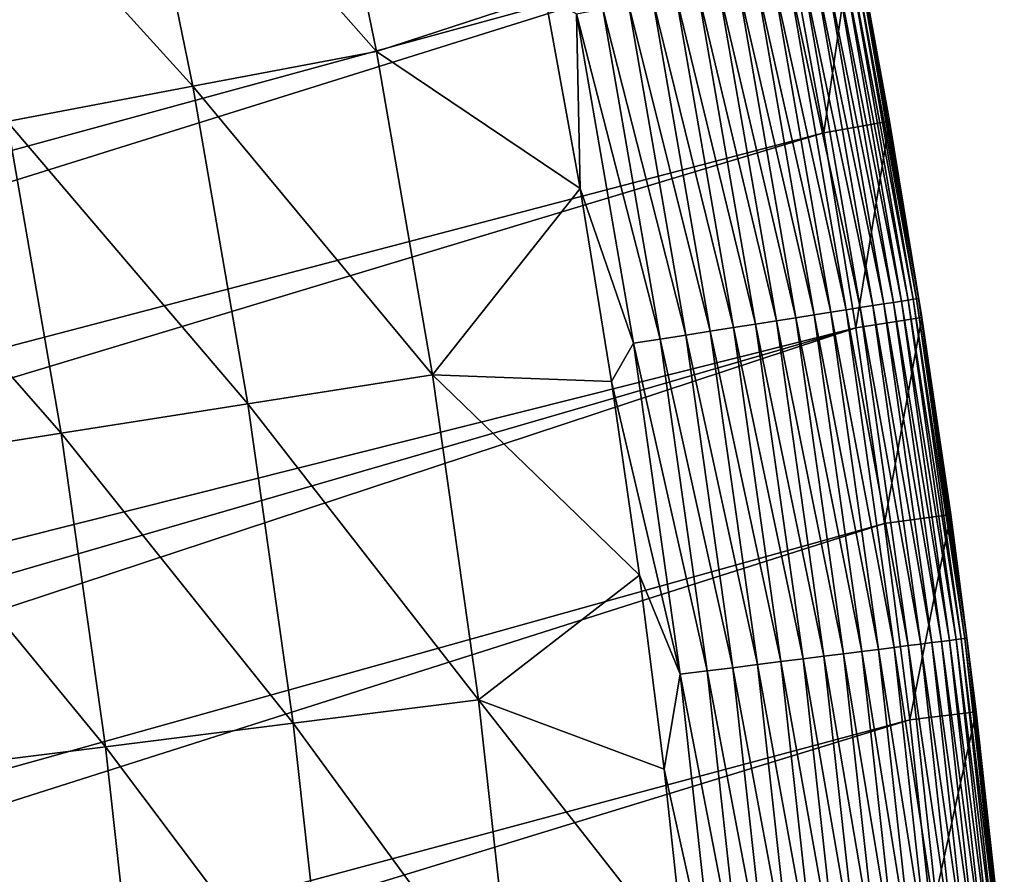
# Model space of a CAD drawing. Header units: millimetres. Extents: x -50 to 50, y -50 to 50.
# Tile 451 of 562: x 45.4 to 49.8, y 5.2 to 9. Entities that reach past the tile are written whole.
import ezdxf

# ---------------------------------------------------------------- set-up
doc = ezdxf.new("R2010")
doc.units = ezdxf.units.MM
doc.header["$LTSCALE"] = 65.185185
for name, color, linetype in [('37', 7, 'CONTINUOUS'), ('38', 7, 'CONTINUOUS'), ('39', 7, 'CONTINUOUS'), ('41', 7, 'CONTINUOUS'), ('43', 7, 'CONTINUOUS')]:
    doc.layers.add(name, color=color, linetype=linetype)

msp = doc.modelspace()

# ---------------------------------------------------------------- linework, layer by layer
at = {"layer": '37', "color": 15, "linetype": 'Continuous', "true_color": 0xaf503c}
for points in [[(46.6608, 10.3224, -0.4273), (46.9565, 8.8805, -0.4273), (45.8422, 10.1414, -1.106), (46.6608, 10.3224, -0.4273)], [(46.6608, 10.3224, -0.4273), (47.7125, 9.1285, 0.23), (46.9565, 8.8805, -0.4273), (46.6608, 10.3224, -0.4273)], [(45.8422, 10.1414, -1.106), (46.1327, 8.7248, -1.106), (45.0142, 9.9583, -1.7726), (45.8422, 10.1414, -1.106)], [(45.8422, 10.1414, -1.106), (46.9565, 8.8805, -0.4273), (46.1327, 8.7248, -1.106), (45.8422, 10.1414, -1.106)], [(45.0142, 9.9583, -1.7726), (46.1327, 8.7248, -1.106), (45.2994, 8.5673, -1.7726), (45.0142, 9.9583, -1.7726)], [(47.7125, 9.1285, 0.23), (47.8695, 8.2656, 0.23), (46.9565, 8.8805, -0.4273), (47.7125, 9.1285, 0.23)], [(46.9565, 8.8805, -0.4273), (47.2076, 7.4302, -0.4273), (46.1327, 8.7248, -1.106), (46.9565, 8.8805, -0.4273)], [(46.9565, 8.8805, -0.4273), (47.8695, 8.2656, 0.23), (47.2076, 7.4302, -0.4273), (46.9565, 8.8805, -0.4273)], [(46.1327, 8.7248, -1.106), (46.3794, 7.2999, -1.106), (45.2994, 8.5673, -1.7726), (46.1327, 8.7248, -1.106)], [(46.1327, 8.7248, -1.106), (47.2076, 7.4302, -0.4273), (46.3794, 7.2999, -1.106), (46.1327, 8.7248, -1.106)], [(45.2994, 8.5673, -1.7726), (45.5417, 7.1681, -1.7726), (44.4568, 8.408, -2.4271), (45.2994, 8.5673, -1.7726)], [(45.2994, 8.5673, -1.7726), (46.3794, 7.2999, -1.106), (45.5417, 7.1681, -1.7726), (45.2994, 8.5673, -1.7726)], [(44.4568, 8.408, -2.4271), (45.5417, 7.1681, -1.7726), (44.6946, 7.0348, -2.4271), (44.4568, 8.408, -2.4271)], [(47.8695, 8.2656, 0.23), (48.0109, 7.3999, 0.23), (47.2076, 7.4302, -0.4273), (47.8695, 8.2656, 0.23)], [(47.2076, 7.4302, -0.4273), (47.414, 5.9729, -0.4273), (46.3794, 7.2999, -1.106), (47.2076, 7.4302, -0.4273)], [(48.0109, 7.3999, 0.23), (48.1366, 6.5319, 0.23), (47.2076, 7.4302, -0.4273), (48.0109, 7.3999, 0.23)], [(47.2076, 7.4302, -0.4273), (48.1366, 6.5319, 0.23), (47.414, 5.9729, -0.4273), (47.2076, 7.4302, -0.4273)], [(46.3794, 7.2999, -1.106), (46.5821, 5.8681, -1.106), (45.5417, 7.1681, -1.7726), (46.3794, 7.2999, -1.106)], [(46.3794, 7.2999, -1.106), (47.414, 5.9729, -0.4273), (46.5821, 5.8681, -1.106), (46.3794, 7.2999, -1.106)], [(45.5417, 7.1681, -1.7726), (45.7407, 5.7622, -1.7726), (44.6946, 7.0348, -2.4271), (45.5417, 7.1681, -1.7726)], [(45.5417, 7.1681, -1.7726), (46.5821, 5.8681, -1.106), (45.7407, 5.7622, -1.7726), (45.5417, 7.1681, -1.7726)], [(44.6946, 7.0348, -2.4271), (45.7407, 5.7622, -1.7726), (44.8899, 5.6551, -2.4271), (44.6946, 7.0348, -2.4271)], [(48.1366, 6.5319, 0.23), (48.2467, 5.6617, 0.23), (47.414, 5.9729, -0.4273), (48.1366, 6.5319, 0.23)], [(47.414, 5.9729, -0.4273), (47.5753, 4.5098, -0.4273), (46.5821, 5.8681, -1.106), (47.414, 5.9729, -0.4273)], [(48.2467, 5.6617, 0.23), (48.341, 4.7897, 0.23), (47.414, 5.9729, -0.4273), (48.2467, 5.6617, 0.23)], [(47.414, 5.9729, -0.4273), (48.341, 4.7897, 0.23), (47.5753, 4.5098, -0.4273), (47.414, 5.9729, -0.4273)], [(46.5821, 5.8681, -1.106), (46.7407, 4.4308, -1.106), (45.7407, 5.7622, -1.7726), (46.5821, 5.8681, -1.106)], [(46.5821, 5.8681, -1.106), (47.5753, 4.5098, -0.4273), (46.7407, 4.4308, -1.106), (46.5821, 5.8681, -1.106)], [(45.7407, 5.7622, -1.7726), (45.8964, 4.3508, -1.7726), (44.8899, 5.6551, -2.4271), (45.7407, 5.7622, -1.7726)], [(45.7407, 5.7622, -1.7726), (46.7407, 4.4308, -1.106), (45.8964, 4.3508, -1.7726), (45.7407, 5.7622, -1.7726)], [(44.8899, 5.6551, -2.4271), (45.8964, 4.3508, -1.7726), (45.0427, 4.2699, -2.4271), (44.8899, 5.6551, -2.4271)]]:
    msp.add_3dface(points, dxfattribs=at)
at = {"layer": '38', "color": 15, "linetype": 'Continuous', "true_color": 0xaf503c}
for points in [[(49.0976, 9.4456, 3.33), (49.2583, 8.5677, 4.2), (49.2583, 8.5677, 3.33), (49.0976, 9.4456, 3.33)], [(49.0976, 9.4456, 4.2), (49.2583, 8.5677, 4.2), (49.0976, 9.4456, 3.33), (49.0976, 9.4456, 4.2)], [(49.2583, 8.5677, 3.33), (49.4034, 7.6871, 4.2), (49.4034, 7.6871, 3.33), (49.2583, 8.5677, 3.33)], [(49.2583, 8.5677, 4.2), (49.4034, 7.6871, 4.2), (49.2583, 8.5677, 3.33), (49.2583, 8.5677, 4.2)], [(49.4034, 7.6871, 3.33), (49.5327, 6.804, 4.2), (49.5327, 6.804, 3.33), (49.4034, 7.6871, 3.33)], [(49.4034, 7.6871, 4.2), (49.5327, 6.804, 4.2), (49.4034, 7.6871, 3.33), (49.4034, 7.6871, 4.2)], [(49.5327, 6.804, 4.2), (49.6462, 5.9188, 4.2), (49.5327, 6.804, 3.33), (49.5327, 6.804, 4.2)], [(49.5327, 6.804, 3.33), (49.6462, 5.9188, 4.2), (49.6462, 5.9188, 3.33), (49.5327, 6.804, 3.33)], [(49.6462, 5.9188, 3.33), (49.7439, 5.0317, 4.2), (49.7439, 5.0317, 3.33), (49.6462, 5.9188, 3.33)], [(49.6462, 5.9188, 4.2), (49.7439, 5.0317, 4.2), (49.6462, 5.9188, 3.33), (49.6462, 5.9188, 4.2)]]:
    msp.add_3dface(points, dxfattribs=at)
at = {"layer": '39', "color": 15, "linetype": 'Continuous', "true_color": 0xaf503c}
for points in [[(38.8815, 8.8124, 4.5), (48.2306, 11.9878, 4.5), (38.9877, 8.8487, 4.5), (38.8815, 8.8124, 4.5)], [(48.4369, 11.125, 4.5), (48.2306, 11.9878, 4.5), (38.8815, 8.8124, 4.5), (48.4369, 11.125, 4.5)], [(38.9877, 8.8487, 4.5), (48.2306, 11.9878, 4.5), (39.0919, 8.8902, 4.5), (38.9877, 8.8487, 4.5)], [(39.0919, 8.8902, 4.5), (48.2306, 11.9878, 4.5), (39.1939, 8.9368, 4.5), (39.0919, 8.8902, 4.5)], [(39.1939, 8.9368, 4.5), (48.2306, 11.9878, 4.5), (39.2935, 8.9885, 4.5), (39.1939, 8.9368, 4.5)], [(39.2935, 8.9885, 4.5), (48.2306, 11.9878, 4.5), (39.3904, 9.0451, 4.5), (39.2935, 8.9885, 4.5)], [(30.4463, 5.8221, 4.5), (48.4369, 11.125, 4.5), (38.8815, 8.8124, 4.5), (30.4463, 5.8221, 4.5)], [(30.57, 5.1324, 4.5), (48.4369, 11.125, 4.5), (30.4463, 5.8221, 4.5), (30.57, 5.1324, 4.5)], [(48.6277, 10.2586, 4.5), (48.4369, 11.125, 4.5), (30.57, 5.1324, 4.5), (48.6277, 10.2586, 4.5)], [(30.6781, 4.4402, 4.5), (48.6277, 10.2586, 4.5), (30.57, 5.1324, 4.5), (30.6781, 4.4402, 4.5)], [(48.803, 9.389, 4.5), (48.6277, 10.2586, 4.5), (30.6781, 4.4402, 4.5), (48.803, 9.389, 4.5)], [(30.7706, 3.7457, 4.5), (48.803, 9.389, 4.5), (30.6781, 4.4402, 4.5), (30.7706, 3.7457, 4.5)], [(48.9628, 8.5163, 4.5), (48.803, 9.389, 4.5), (30.7706, 3.7457, 4.5), (48.9628, 8.5163, 4.5)], [(30.8473, 3.0493, 4.5), (48.9628, 8.5163, 4.5), (30.7706, 3.7457, 4.5), (30.8473, 3.0493, 4.5)], [(49.1069, 7.641, 4.5), (48.9628, 8.5163, 4.5), (30.8473, 3.0493, 4.5), (49.1069, 7.641, 4.5)], [(30.9083, 2.3513, 4.5), (49.1069, 7.641, 4.5), (30.8473, 3.0493, 4.5), (30.9083, 2.3513, 4.5)], [(30.9535, 1.6522, 4.5), (49.1069, 7.641, 4.5), (30.9083, 2.3513, 4.5), (30.9535, 1.6522, 4.5)], [(49.2355, 6.7632, 4.5), (49.1069, 7.641, 4.5), (30.9535, 1.6522, 4.5), (49.2355, 6.7632, 4.5)], [(30.9829, 0.9522, 4.5), (49.2355, 6.7632, 4.5), (30.9535, 1.6522, 4.5), (30.9829, 0.9522, 4.5)], [(49.3483, 5.8833, 4.5), (49.2355, 6.7632, 4.5), (30.9829, 0.9522, 4.5), (49.3483, 5.8833, 4.5)], [(30.9964, 0.2516, 4.5), (49.3483, 5.8833, 4.5), (30.9829, 0.9522, 4.5), (30.9964, 0.2516, 4.5)], [(49.4454, 5.0015, 4.5), (49.3483, 5.8833, 4.5), (30.9964, 0.2516, 4.5), (49.4454, 5.0015, 4.5)]]:
    msp.add_3dface(points, dxfattribs=at)
at = {"layer": '41', "color": 15, "linetype": 'Continuous', "true_color": 0xaf503c}
for points in [[(49.0976, 9.4456, 3.33), (49.2583, 8.5677, 3.33), (49.1254, 9.2906, 3.1623), (49.0976, 9.4456, 3.33)], [(49.3118, 7.7613, 2.496), (49.0134, 9.2694, 2.3321), (49.0495, 9.2762, 2.496), (49.3118, 7.7613, 2.496)], [(49.3412, 7.7659, 2.6612), (49.0495, 9.2762, 2.496), (49.0787, 9.2818, 2.6612), (49.3412, 7.7659, 2.6612)], [(49.3118, 7.7613, 2.496), (49.0495, 9.2762, 2.496), (49.3412, 7.7659, 2.6612), (49.3118, 7.7613, 2.496)], [(49.3638, 7.7695, 2.8275), (49.0787, 9.2818, 2.6612), (49.1012, 9.286, 2.8275), (49.3638, 7.7695, 2.8275)], [(49.3412, 7.7659, 2.6612), (49.0787, 9.2818, 2.6612), (49.3638, 7.7695, 2.8275), (49.3412, 7.7659, 2.6612)], [(49.3794, 7.7719, 2.9946), (49.1012, 9.286, 2.8275), (49.1167, 9.289, 2.9946), (49.3794, 7.7719, 2.9946)], [(49.3638, 7.7695, 2.8275), (49.1012, 9.286, 2.8275), (49.3794, 7.7719, 2.9946), (49.3638, 7.7695, 2.8275)], [(49.3881, 7.7733, 3.1623), (49.1167, 9.289, 2.9946), (49.1254, 9.2906, 3.1623), (49.3881, 7.7733, 3.1623)], [(49.3794, 7.7719, 2.9946), (49.1167, 9.289, 2.9946), (49.3881, 7.7733, 3.1623), (49.3794, 7.7719, 2.9946)], [(49.2583, 8.5677, 3.33), (49.3881, 7.7733, 3.1623), (49.1254, 9.2906, 3.1623), (49.2583, 8.5677, 3.33)], [(49.1267, 7.7322, 1.8519), (48.8029, 9.2296, 1.6965), (48.8653, 9.2414, 1.8519), (49.1267, 7.7322, 1.8519)], [(49.1829, 7.741, 2.0098), (48.8653, 9.2414, 1.8519), (48.9213, 9.252, 2.0098), (49.1829, 7.741, 2.0098)], [(49.1267, 7.7322, 1.8519), (48.8653, 9.2414, 1.8519), (49.1829, 7.741, 2.0098), (49.1267, 7.7322, 1.8519)], [(49.2326, 7.7488, 2.17), (48.9213, 9.252, 2.0098), (48.9707, 9.2613, 2.17), (49.2326, 7.7488, 2.17)], [(49.1829, 7.741, 2.0098), (48.9213, 9.252, 2.0098), (49.2326, 7.7488, 2.17), (49.1829, 7.741, 2.0098)], [(49.2756, 7.7556, 2.3321), (48.9707, 9.2613, 2.17), (49.0134, 9.2694, 2.3321), (49.2756, 7.7556, 2.3321)], [(49.2326, 7.7488, 2.17), (48.9707, 9.2613, 2.17), (49.2756, 7.7556, 2.3321), (49.2326, 7.7488, 2.17)], [(49.2756, 7.7556, 2.3321), (49.0134, 9.2694, 2.3321), (49.3118, 7.7613, 2.496), (49.2756, 7.7556, 2.3321)], [(48.8379, 7.6867, 1.2481), (48.4911, 9.1707, 1.1055), (48.5781, 9.1871, 1.2481), (48.8379, 7.6867, 1.2481)], [(48.9194, 7.6995, 1.3943), (48.5781, 9.1871, 1.2481), (48.6592, 9.2025, 1.3943), (48.9194, 7.6995, 1.3943)], [(48.8379, 7.6867, 1.2481), (48.5781, 9.1871, 1.2481), (48.9194, 7.6995, 1.3943), (48.8379, 7.6867, 1.2481)], [(48.9948, 7.7114, 1.5439), (48.6592, 9.2025, 1.3943), (48.7342, 9.2166, 1.5439), (48.9948, 7.7114, 1.5439)], [(48.9194, 7.6995, 1.3943), (48.6592, 9.2025, 1.3943), (48.9948, 7.7114, 1.5439), (48.9194, 7.6995, 1.3943)], [(49.0639, 7.7223, 1.6965), (48.7342, 9.2166, 1.5439), (48.8029, 9.2296, 1.6965), (49.0639, 7.7223, 1.6965)], [(48.9948, 7.7114, 1.5439), (48.7342, 9.2166, 1.5439), (49.0639, 7.7223, 1.6965), (48.9948, 7.7114, 1.5439)], [(49.0639, 7.7223, 1.6965), (48.8029, 9.2296, 1.6965), (49.1267, 7.7322, 1.8519), (49.0639, 7.7223, 1.6965)], [(48.6571, 7.6583, 0.9667), (48.2998, 9.1345, 0.832), (48.3982, 9.1531, 0.9667), (48.6571, 7.6583, 0.9667)], [(48.7504, 7.673, 1.1055), (48.3982, 9.1531, 0.9667), (48.4911, 9.1707, 1.1055), (48.7504, 7.673, 1.1055)], [(48.6571, 7.6583, 0.9667), (48.3982, 9.1531, 0.9667), (48.7504, 7.673, 1.1055), (48.6571, 7.6583, 0.9667)], [(48.7504, 7.673, 1.1055), (48.4911, 9.1707, 1.1055), (48.8379, 7.6867, 1.2481), (48.7504, 7.673, 1.1055)], [(47.8695, 8.2656, 0.23), (47.7125, 9.1285, 0.23), (47.8532, 9.0501, 0.3387), (47.8695, 8.2656, 0.23)], [(48.4536, 7.6263, 0.7017), (48.0866, 9.0942, 0.5758), (48.1958, 9.1149, 0.7017), (48.4536, 7.6263, 0.7017)], [(48.5581, 7.6427, 0.832), (48.1958, 9.1149, 0.7017), (48.2998, 9.1345, 0.832), (48.5581, 7.6427, 0.832)], [(48.4536, 7.6263, 0.7017), (48.1958, 9.1149, 0.7017), (48.5581, 7.6427, 0.832), (48.4536, 7.6263, 0.7017)], [(48.5581, 7.6427, 0.832), (48.2998, 9.1345, 0.832), (48.6571, 7.6583, 0.9667), (48.5581, 7.6427, 0.832)], [(48.2289, 7.5909, 0.4548), (47.8532, 9.0501, 0.3387), (47.9723, 9.0726, 0.4548), (48.2289, 7.5909, 0.4548)], [(48.3438, 7.609, 0.5758), (47.9723, 9.0726, 0.4548), (48.0866, 9.0942, 0.5758), (48.3438, 7.609, 0.5758)], [(48.2289, 7.5909, 0.4548), (47.9723, 9.0726, 0.4548), (48.3438, 7.609, 0.5758), (48.2289, 7.5909, 0.4548)], [(48.3438, 7.609, 0.5758), (48.0866, 9.0942, 0.5758), (48.4536, 7.6263, 0.7017), (48.3438, 7.609, 0.5758)], [(48.1091, 7.5721, 0.3387), (47.8532, 9.0501, 0.3387), (48.2289, 7.5909, 0.4548), (48.1091, 7.5721, 0.3387)], [(48.1091, 7.5721, 0.3387), (47.8695, 8.2656, 0.23), (47.8532, 9.0501, 0.3387), (48.1091, 7.5721, 0.3387)], [(49.2583, 8.5677, 3.33), (49.4034, 7.6871, 3.33), (49.3881, 7.7733, 3.1623), (49.2583, 8.5677, 3.33)], [(48.0109, 7.3999, 0.23), (47.8695, 8.2656, 0.23), (48.1091, 7.5721, 0.3387), (48.0109, 7.3999, 0.23)], [(49.3414, 6.2156, 1.8519), (49.0639, 7.7223, 1.6965), (49.1267, 7.7322, 1.8519), (49.3414, 6.2156, 1.8519)], [(49.3979, 6.2227, 2.0098), (49.1267, 7.7322, 1.8519), (49.1829, 7.741, 2.0098), (49.3979, 6.2227, 2.0098)], [(49.3414, 6.2156, 1.8519), (49.1267, 7.7322, 1.8519), (49.3979, 6.2227, 2.0098), (49.3414, 6.2156, 1.8519)], [(49.4478, 6.2289, 2.17), (49.1829, 7.741, 2.0098), (49.2326, 7.7488, 2.17), (49.4478, 6.2289, 2.17)], [(49.3979, 6.2227, 2.0098), (49.1829, 7.741, 2.0098), (49.4478, 6.2289, 2.17), (49.3979, 6.2227, 2.0098)], [(49.4909, 6.2344, 2.3321), (49.2326, 7.7488, 2.17), (49.2756, 7.7556, 2.3321), (49.4909, 6.2344, 2.3321)], [(49.4478, 6.2289, 2.17), (49.2326, 7.7488, 2.17), (49.4909, 6.2344, 2.3321), (49.4478, 6.2289, 2.17)], [(49.5273, 6.239, 2.496), (49.2756, 7.7556, 2.3321), (49.3118, 7.7613, 2.496), (49.5273, 6.239, 2.496)], [(49.4909, 6.2344, 2.3321), (49.2756, 7.7556, 2.3321), (49.5273, 6.239, 2.496), (49.4909, 6.2344, 2.3321)], [(49.5569, 6.2427, 2.6612), (49.3118, 7.7613, 2.496), (49.3412, 7.7659, 2.6612), (49.5569, 6.2427, 2.6612)], [(49.5273, 6.239, 2.496), (49.3118, 7.7613, 2.496), (49.5569, 6.2427, 2.6612), (49.5273, 6.239, 2.496)], [(49.5795, 6.2455, 2.8275), (49.3412, 7.7659, 2.6612), (49.3638, 7.7695, 2.8275), (49.5795, 6.2455, 2.8275)], [(49.5569, 6.2427, 2.6612), (49.3412, 7.7659, 2.6612), (49.5795, 6.2455, 2.8275), (49.5569, 6.2427, 2.6612)], [(49.5952, 6.2475, 2.9946), (49.3638, 7.7695, 2.8275), (49.3794, 7.7719, 2.9946), (49.5952, 6.2475, 2.9946)], [(49.5795, 6.2455, 2.8275), (49.3638, 7.7695, 2.8275), (49.5952, 6.2475, 2.9946), (49.5795, 6.2455, 2.8275)], [(49.604, 6.2486, 3.1623), (49.3794, 7.7719, 2.9946), (49.3881, 7.7733, 3.1623), (49.604, 6.2486, 3.1623)], [(49.5952, 6.2475, 2.9946), (49.3794, 7.7719, 2.9946), (49.604, 6.2486, 3.1623), (49.5952, 6.2475, 2.9946)], [(49.5327, 6.804, 3.33), (49.604, 6.2486, 3.1623), (49.3881, 7.7733, 3.1623), (49.5327, 6.804, 3.33)], [(49.4034, 7.6871, 3.33), (49.5327, 6.804, 3.33), (49.3881, 7.7733, 3.1623), (49.4034, 7.6871, 3.33)], [(49.0514, 6.179, 1.2481), (48.7504, 7.673, 1.1055), (48.8379, 7.6867, 1.2481), (49.0514, 6.179, 1.2481)], [(49.1332, 6.1893, 1.3943), (48.8379, 7.6867, 1.2481), (48.9194, 7.6995, 1.3943), (49.1332, 6.1893, 1.3943)], [(49.0514, 6.179, 1.2481), (48.8379, 7.6867, 1.2481), (49.1332, 6.1893, 1.3943), (49.0514, 6.179, 1.2481)], [(49.2089, 6.1989, 1.5439), (48.9194, 7.6995, 1.3943), (48.9948, 7.7114, 1.5439), (49.2089, 6.1989, 1.5439)], [(49.1332, 6.1893, 1.3943), (48.9194, 7.6995, 1.3943), (49.2089, 6.1989, 1.5439), (49.1332, 6.1893, 1.3943)], [(49.2784, 6.2076, 1.6965), (48.9948, 7.7114, 1.5439), (49.0639, 7.7223, 1.6965), (49.2784, 6.2076, 1.6965)], [(49.2089, 6.1989, 1.5439), (48.9948, 7.7114, 1.5439), (49.2784, 6.2076, 1.6965), (49.2089, 6.1989, 1.5439)], [(49.2784, 6.2076, 1.6965), (49.0639, 7.7223, 1.6965), (49.3414, 6.2156, 1.8519), (49.2784, 6.2076, 1.6965)], [(48.7703, 6.1436, 0.832), (48.4536, 7.6263, 0.7017), (48.5581, 7.6427, 0.832), (48.7703, 6.1436, 0.832)], [(48.8698, 6.1562, 0.9667), (48.5581, 7.6427, 0.832), (48.6571, 7.6583, 0.9667), (48.8698, 6.1562, 0.9667)], [(48.7703, 6.1436, 0.832), (48.5581, 7.6427, 0.832), (48.8698, 6.1562, 0.9667), (48.7703, 6.1436, 0.832)], [(48.9635, 6.168, 1.1055), (48.6571, 7.6583, 0.9667), (48.7504, 7.673, 1.1055), (48.9635, 6.168, 1.1055)], [(48.8698, 6.1562, 0.9667), (48.6571, 7.6583, 0.9667), (48.9635, 6.168, 1.1055), (48.8698, 6.1562, 0.9667)], [(48.9635, 6.168, 1.1055), (48.7504, 7.673, 1.1055), (49.0514, 6.179, 1.2481), (48.9635, 6.168, 1.1055)], [(48.5551, 6.1166, 0.5758), (48.2289, 7.5909, 0.4548), (48.3438, 7.609, 0.5758), (48.5551, 6.1166, 0.5758)], [(48.6654, 6.1304, 0.7017), (48.3438, 7.609, 0.5758), (48.4536, 7.6263, 0.7017), (48.6654, 6.1304, 0.7017)], [(48.5551, 6.1166, 0.5758), (48.3438, 7.609, 0.5758), (48.6654, 6.1304, 0.7017), (48.5551, 6.1166, 0.5758)], [(48.6654, 6.1304, 0.7017), (48.4536, 7.6263, 0.7017), (48.7703, 6.1436, 0.832), (48.6654, 6.1304, 0.7017)], [(48.3194, 6.0869, 0.3387), (48.0109, 7.3999, 0.23), (48.1091, 7.5721, 0.3387), (48.3194, 6.0869, 0.3387)], [(48.4397, 6.102, 0.4548), (48.1091, 7.5721, 0.3387), (48.2289, 7.5909, 0.4548), (48.4397, 6.102, 0.4548)], [(48.3194, 6.0869, 0.3387), (48.1091, 7.5721, 0.3387), (48.4397, 6.102, 0.4548), (48.3194, 6.0869, 0.3387)], [(48.4397, 6.102, 0.4548), (48.2289, 7.5909, 0.4548), (48.5551, 6.1166, 0.5758), (48.4397, 6.102, 0.4548)], [(48.1366, 6.5319, 0.23), (48.0109, 7.3999, 0.23), (48.3194, 6.0869, 0.3387), (48.1366, 6.5319, 0.23)], [(49.5327, 6.804, 3.33), (49.6462, 5.9188, 3.33), (49.604, 6.2486, 3.1623), (49.5327, 6.804, 3.33)], [(48.2467, 5.6617, 0.23), (48.1366, 6.5319, 0.23), (48.3194, 6.0869, 0.3387), (48.2467, 5.6617, 0.23)], [(49.6161, 4.7032, 2.17), (49.3979, 6.2227, 2.0098), (49.4478, 6.2289, 2.17), (49.6161, 4.7032, 2.17)], [(49.6594, 4.7073, 2.3321), (49.4478, 6.2289, 2.17), (49.4909, 6.2344, 2.3321), (49.6594, 4.7073, 2.3321)], [(49.6161, 4.7032, 2.17), (49.4478, 6.2289, 2.17), (49.6594, 4.7073, 2.3321), (49.6161, 4.7032, 2.17)], [(49.6959, 4.7107, 2.496), (49.4909, 6.2344, 2.3321), (49.5273, 6.239, 2.496), (49.6959, 4.7107, 2.496)], [(49.6594, 4.7073, 2.3321), (49.4909, 6.2344, 2.3321), (49.6959, 4.7107, 2.496), (49.6594, 4.7073, 2.3321)], [(49.7255, 4.7135, 2.6612), (49.5273, 6.239, 2.496), (49.5569, 6.2427, 2.6612), (49.7255, 4.7135, 2.6612)], [(49.6959, 4.7107, 2.496), (49.5273, 6.239, 2.496), (49.7255, 4.7135, 2.6612), (49.6959, 4.7107, 2.496)], [(49.7483, 4.7157, 2.8275), (49.5569, 6.2427, 2.6612), (49.5795, 6.2455, 2.8275), (49.7483, 4.7157, 2.8275)], [(49.7255, 4.7135, 2.6612), (49.5569, 6.2427, 2.6612), (49.7483, 4.7157, 2.8275), (49.7255, 4.7135, 2.6612)], [(49.764, 4.7172, 2.9946), (49.5795, 6.2455, 2.8275), (49.5952, 6.2475, 2.9946), (49.764, 4.7172, 2.9946)], [(49.7483, 4.7157, 2.8275), (49.5795, 6.2455, 2.8275), (49.764, 4.7172, 2.9946), (49.7483, 4.7157, 2.8275)], [(49.7728, 4.718, 3.1623), (49.5952, 6.2475, 2.9946), (49.604, 6.2486, 3.1623), (49.7728, 4.718, 3.1623)], [(49.764, 4.7172, 2.9946), (49.5952, 6.2475, 2.9946), (49.7728, 4.718, 3.1623), (49.764, 4.7172, 2.9946)], [(49.7439, 5.0317, 3.33), (49.7728, 4.718, 3.1623), (49.604, 6.2486, 3.1623), (49.7439, 5.0317, 3.33)], [(49.6462, 5.9188, 3.33), (49.7439, 5.0317, 3.33), (49.604, 6.2486, 3.1623), (49.6462, 5.9188, 3.33)], [(49.3005, 4.6733, 1.3943), (49.0514, 6.179, 1.2481), (49.1332, 6.1893, 1.3943), (49.3005, 4.6733, 1.3943)], [(49.3764, 4.6805, 1.5439), (49.1332, 6.1893, 1.3943), (49.2089, 6.1989, 1.5439), (49.3764, 4.6805, 1.5439)], [(49.3005, 4.6733, 1.3943), (49.1332, 6.1893, 1.3943), (49.3764, 4.6805, 1.5439), (49.3005, 4.6733, 1.3943)], [(49.4461, 4.6871, 1.6965), (49.2089, 6.1989, 1.5439), (49.2784, 6.2076, 1.6965), (49.4461, 4.6871, 1.6965)], [(49.3764, 4.6805, 1.5439), (49.2089, 6.1989, 1.5439), (49.4461, 4.6871, 1.6965), (49.3764, 4.6805, 1.5439)], [(49.5093, 4.6931, 1.8519), (49.2784, 6.2076, 1.6965), (49.3414, 6.2156, 1.8519), (49.5093, 4.6931, 1.8519)], [(49.4461, 4.6871, 1.6965), (49.2784, 6.2076, 1.6965), (49.5093, 4.6931, 1.8519), (49.4461, 4.6871, 1.6965)], [(49.566, 4.6984, 2.0098), (49.3414, 6.2156, 1.8519), (49.3979, 6.2227, 2.0098), (49.566, 4.6984, 2.0098)], [(49.5093, 4.6931, 1.8519), (49.3414, 6.2156, 1.8519), (49.566, 4.6984, 2.0098), (49.5093, 4.6931, 1.8519)], [(49.566, 4.6984, 2.0098), (49.3979, 6.2227, 2.0098), (49.6161, 4.7032, 2.17), (49.566, 4.6984, 2.0098)], [(48.9363, 4.6388, 0.832), (48.6654, 6.1304, 0.7017), (48.7703, 6.1436, 0.832), (48.9363, 4.6388, 0.832)], [(49.0361, 4.6482, 0.9667), (48.7703, 6.1436, 0.832), (48.8698, 6.1562, 0.9667), (49.0361, 4.6482, 0.9667)], [(48.9363, 4.6388, 0.832), (48.7703, 6.1436, 0.832), (49.0361, 4.6482, 0.9667), (48.9363, 4.6388, 0.832)], [(49.1301, 4.6571, 1.1055), (48.8698, 6.1562, 0.9667), (48.9635, 6.168, 1.1055), (49.1301, 4.6571, 1.1055)], [(49.0361, 4.6482, 0.9667), (48.8698, 6.1562, 0.9667), (49.1301, 4.6571, 1.1055), (49.0361, 4.6482, 0.9667)], [(49.2183, 4.6655, 1.2481), (48.9635, 6.168, 1.1055), (49.0514, 6.179, 1.2481), (49.2183, 4.6655, 1.2481)], [(49.1301, 4.6571, 1.1055), (48.9635, 6.168, 1.1055), (49.2183, 4.6655, 1.2481), (49.1301, 4.6571, 1.1055)], [(49.2183, 4.6655, 1.2481), (49.0514, 6.179, 1.2481), (49.3005, 4.6733, 1.3943), (49.2183, 4.6655, 1.2481)], [(48.6046, 4.6073, 0.4548), (48.3194, 6.0869, 0.3387), (48.4397, 6.102, 0.4548), (48.6046, 4.6073, 0.4548)], [(48.7204, 4.6183, 0.5758), (48.4397, 6.102, 0.4548), (48.5551, 6.1166, 0.5758), (48.7204, 4.6183, 0.5758)], [(48.6046, 4.6073, 0.4548), (48.4397, 6.102, 0.4548), (48.7204, 4.6183, 0.5758), (48.6046, 4.6073, 0.4548)], [(48.831, 4.6288, 0.7017), (48.5551, 6.1166, 0.5758), (48.6654, 6.1304, 0.7017), (48.831, 4.6288, 0.7017)], [(48.7204, 4.6183, 0.5758), (48.5551, 6.1166, 0.5758), (48.831, 4.6288, 0.7017), (48.7204, 4.6183, 0.5758)], [(48.831, 4.6288, 0.7017), (48.6654, 6.1304, 0.7017), (48.9363, 4.6388, 0.832), (48.831, 4.6288, 0.7017)], [(48.4838, 4.5959, 0.3387), (48.2467, 5.6617, 0.23), (48.3194, 6.0869, 0.3387), (48.4838, 4.5959, 0.3387)], [(48.4838, 4.5959, 0.3387), (48.3194, 6.0869, 0.3387), (48.6046, 4.6073, 0.4548), (48.4838, 4.5959, 0.3387)], [(48.341, 4.7897, 0.23), (48.2467, 5.6617, 0.23), (48.4838, 4.5959, 0.3387), (48.341, 4.7897, 0.23)]]:
    msp.add_3dface(points, dxfattribs=at)
at = {"layer": '43', "color": 15, "linetype": 'Continuous', "true_color": 0xaf503c}
for points in [[(49.0976, 9.4456, 4.2), (48.803, 9.389, 4.5), (48.9628, 8.5163, 4.5), (49.0976, 9.4456, 4.2)], [(49.2583, 8.5677, 4.2), (49.0976, 9.4456, 4.2), (48.9628, 8.5163, 4.5), (49.2583, 8.5677, 4.2)], [(49.2583, 8.5677, 4.2), (48.9628, 8.5163, 4.5), (49.1069, 7.641, 4.5), (49.2583, 8.5677, 4.2)], [(49.4034, 7.6871, 4.2), (49.2583, 8.5677, 4.2), (49.1069, 7.641, 4.5), (49.4034, 7.6871, 4.2)], [(49.4034, 7.6871, 4.2), (49.1069, 7.641, 4.5), (49.2355, 6.7632, 4.5), (49.4034, 7.6871, 4.2)], [(49.5327, 6.804, 4.2), (49.4034, 7.6871, 4.2), (49.2355, 6.7632, 4.5), (49.5327, 6.804, 4.2)], [(49.5327, 6.804, 4.2), (49.2355, 6.7632, 4.5), (49.3483, 5.8833, 4.5), (49.5327, 6.804, 4.2)], [(49.6462, 5.9188, 4.2), (49.5327, 6.804, 4.2), (49.3483, 5.8833, 4.5), (49.6462, 5.9188, 4.2)], [(49.6462, 5.9188, 4.2), (49.3483, 5.8833, 4.5), (49.4454, 5.0015, 4.5), (49.6462, 5.9188, 4.2)], [(49.7439, 5.0317, 4.2), (49.6462, 5.9188, 4.2), (49.4454, 5.0015, 4.5), (49.7439, 5.0317, 4.2)]]:
    msp.add_3dface(points, dxfattribs=at)

doc.saveas('drawing.dxf')
